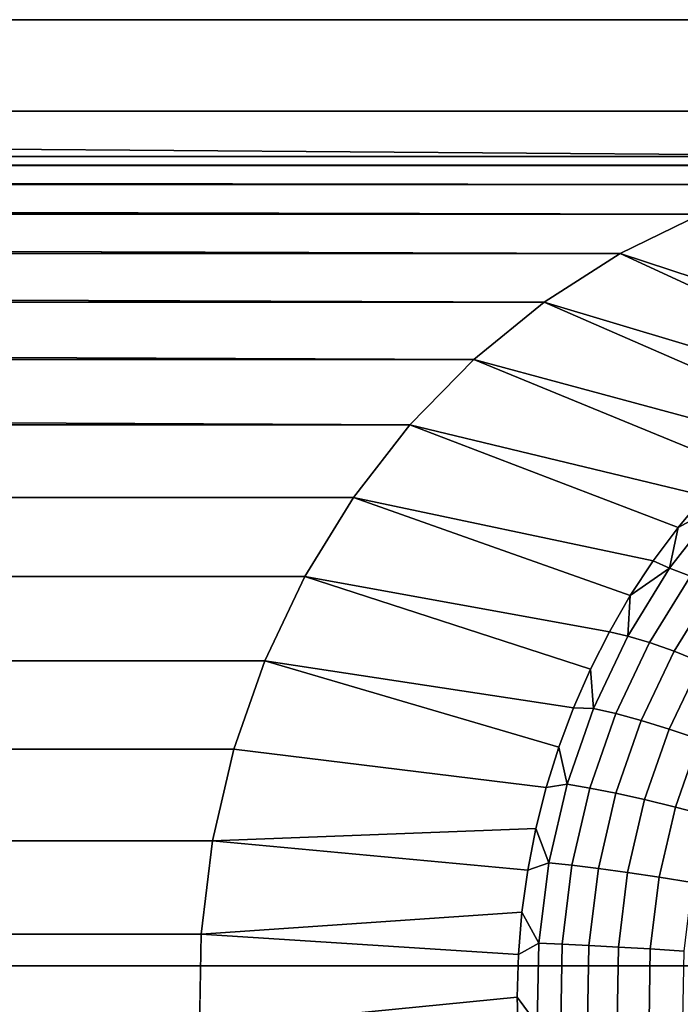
# Model space of a CAD drawing. Header units: metres. Extents: x -22 to 239, y -22 to 22.
# Tile 258 of 325: x 228.809 to 229.601, y -5.263 to -4.082. Entities that reach past the tile are written whole.
import ezdxf

# ---------------------------------------------------------------- set-up
doc = ezdxf.new("R2010")
doc.units = ezdxf.units.M
doc.layers.add('solid_10_151_033_XXX', color=7, linetype='CONTINUOUS')

msp = doc.modelspace()

# ---------------------------------------------------------------- linework, layer by layer
at = {"layer": 'solid_10_151_033_XXX'}
for points in [[(226.266357, -3.15476, 230.387711), (226.079346, -4.191936, 230.319641), (238.221008, -4.191934, 196.960693), (238.408035, -3.154758, 197.028763)], [(211.916565, -3.728225, 183.981216), (234.249344, -4.082078, 192.10968), (208.590469, -4.082082, 182.770615), (208.484268, -3.68303, 182.731964)], [(229.936691, -4.246202, 190.540009), (208.590469, -4.082082, 182.770615), (234.249344, -4.082078, 192.10968)], [(229.936691, -4.246202, 190.540009), (212.903107, -4.246202, 184.340286), (208.590469, -4.082082, 182.770615)], [(226.079346, -4.191936, 230.319641), (225.839844, -5.216832, 230.232468), (237.981506, -5.21683, 196.87352), (238.221008, -4.191934, 196.960693)], [(229.83078, -4.256772, 190.50145), (213.009033, -4.256772, 184.378845), (212.903107, -4.246202, 184.340286)], [(229.936691, -4.246202, 190.540009), (229.83078, -4.256772, 190.50145), (212.903107, -4.246202, 184.340286)], [(229.7267, -4.279879, 190.463577), (213.113098, -4.279879, 184.416718), (213.009033, -4.256772, 184.378845)], [(229.83078, -4.256772, 190.50145), (229.7267, -4.279879, 190.463577), (213.009033, -4.256772, 184.378845)], [(229.625717, -4.315244, 190.426819), (213.214096, -4.315244, 184.453476), (213.113098, -4.279879, 184.416718)], [(229.7267, -4.279879, 190.463577), (229.625717, -4.315244, 190.426819), (213.113098, -4.279879, 184.416718)], [(229.529022, -4.362449, 190.391632), (213.310791, -4.362449, 184.488663), (213.214096, -4.315244, 184.453476)], [(229.625717, -4.315244, 190.426819), (229.529022, -4.362449, 190.391632), (213.214096, -4.315244, 184.453476)], [(229.903152, -4.449789, 189.727432), (229.859726, -4.471334, 189.711639), (229.529022, -4.362449, 190.391632), (229.625717, -4.315244, 190.426819)], [(229.438034, -4.420798, 190.358505), (213.401779, -4.420798, 184.52179), (213.310791, -4.362449, 184.488663)], [(229.529022, -4.362449, 190.391632), (229.438034, -4.420798, 190.358505), (213.310791, -4.362449, 184.488663)], [(229.817566, -4.495528, 189.696289), (229.776794, -4.522291, 189.681442), (229.438034, -4.420798, 190.358505), (229.529022, -4.362449, 190.391632)], [(229.859726, -4.471334, 189.711639), (229.817566, -4.495528, 189.696289), (229.529022, -4.362449, 190.391632)], [(229.353592, -4.489755, 190.327774), (213.486221, -4.489755, 184.552521), (213.401779, -4.420798, 184.52179)], [(229.438034, -4.420798, 190.358505), (229.353592, -4.489755, 190.327774), (213.401779, -4.420798, 184.52179)], [(229.737549, -4.551531, 189.66716), (229.699982, -4.58315, 189.653488), (229.353592, -4.489755, 190.327774), (229.438034, -4.420798, 190.358505)], [(229.776794, -4.522291, 189.681442), (229.737549, -4.551531, 189.66716), (229.438034, -4.420798, 190.358505)], [(229.2771, -4.568166, 190.299927), (213.562714, -4.568166, 184.580368), (213.486221, -4.489755, 184.552521)], [(229.353592, -4.489755, 190.327774), (229.2771, -4.568166, 190.299927), (213.486221, -4.489755, 184.552521)], [(229.664185, -4.61704, 189.640457), (229.630325, -4.653088, 189.628128), (229.2771, -4.568166, 190.299927), (229.353592, -4.489755, 190.327774)], [(229.699982, -4.58315, 189.653488), (229.664185, -4.61704, 189.640457), (229.353592, -4.489755, 190.327774)], [(229.2771, -4.568166, 190.299927), (229.209213, -4.655366, 190.275223), (213.6306, -4.655366, 184.605072), (213.562714, -4.568166, 184.580368)], [(229.598465, -4.69117, 189.616547), (229.568756, -4.731159, 189.605728), (229.209213, -4.655366, 190.275223), (229.2771, -4.568166, 190.299927)], [(229.630325, -4.653088, 189.628128), (229.598465, -4.69117, 189.616547), (229.2771, -4.568166, 190.299927)], [(229.6465, -4.665294, 189.590805), (229.598465, -4.69117, 189.616547), (229.630325, -4.653088, 189.628128)], [(229.209213, -4.655366, 190.275223), (229.150986, -4.75, 190.254028), (213.688828, -4.75, 184.626266), (213.6306, -4.655366, 184.605072)], [(229.541275, -4.772918, 189.595718), (229.516129, -4.816307, 189.586578), (229.150986, -4.75, 190.254028), (229.209213, -4.655366, 190.275223)], [(229.568756, -4.731159, 189.605728), (229.541275, -4.772918, 189.595718), (229.209213, -4.655366, 190.275223)], [(229.6465, -4.665294, 189.590805), (229.588272, -4.740097, 189.569611), (229.598465, -4.69117, 189.616547)], [(229.670609, -4.67597, 189.558243), (229.613419, -4.749419, 189.53743), (229.588272, -4.740097, 189.569611), (229.6465, -4.665294, 189.590805)], [(229.588272, -4.740097, 189.569611), (229.568756, -4.731159, 189.605728), (229.598465, -4.69117, 189.616547)], [(229.588272, -4.740097, 189.569611), (229.541275, -4.772918, 189.595718), (229.568756, -4.731159, 189.605728)], [(229.613419, -4.749419, 189.53743), (229.564316, -4.829218, 189.519562), (229.538269, -4.82137, 189.551407), (229.588272, -4.740097, 189.569611)], [(229.588272, -4.740097, 189.569611), (229.538269, -4.82137, 189.551407), (229.541275, -4.772918, 189.595718)], [(229.150986, -4.75, 190.254028), (229.103073, -4.850977, 190.236603), (213.736725, -4.850977, 184.643692), (213.688828, -4.75, 184.626266)], [(229.47316, -4.907382, 189.570923), (229.103073, -4.850977, 190.236603), (229.150986, -4.75, 190.254028), (229.493393, -4.861179, 189.578293)], [(229.516129, -4.816307, 189.586578), (229.493393, -4.861179, 189.578293), (229.150986, -4.75, 190.254028)], [(229.641678, -4.761862, 189.509109), (229.593781, -4.839696, 189.491669), (229.564316, -4.829218, 189.519562), (229.613419, -4.749419, 189.53743)], [(229.67247, -4.777186, 189.485184), (229.626068, -4.852599, 189.468307), (229.593781, -4.839696, 189.491669), (229.641678, -4.761862, 189.509109)], [(229.541275, -4.772918, 189.595718), (229.538269, -4.82137, 189.551407), (229.516129, -4.816307, 189.586578)], [(229.538269, -4.82137, 189.551407), (229.497131, -4.90809, 189.536438), (229.493393, -4.861179, 189.578293), (229.516129, -4.816307, 189.586578)], [(229.564316, -4.829218, 189.519562), (229.523926, -4.914367, 189.504852), (229.497131, -4.90809, 189.536438), (229.538269, -4.82137, 189.551407)], [(229.593781, -4.839696, 189.491669), (229.554382, -4.922747, 189.477341), (229.523926, -4.914367, 189.504852), (229.564316, -4.829218, 189.519562)], [(229.626068, -4.852599, 189.468307), (229.587906, -4.933066, 189.454407), (229.554382, -4.922747, 189.477341), (229.593781, -4.839696, 189.491669)], [(229.103073, -4.850977, 190.236603), (229.066055, -4.957146, 190.223129), (213.773743, -4.957146, 184.657166), (213.736725, -4.850977, 184.643692)], [(229.440399, -5.00315, 189.559006), (229.066055, -4.957146, 190.223129), (229.103073, -4.850977, 190.236603), (229.45546, -4.954759, 189.564484)], [(229.47316, -4.907382, 189.570923), (229.45546, -4.954759, 189.564484), (229.103073, -4.850977, 190.236603)], [(229.660553, -4.867674, 189.449905), (229.623825, -4.945123, 189.436523), (229.587906, -4.933066, 189.454407), (229.626068, -4.852599, 189.468307)], [(229.497131, -4.90809, 189.536438), (229.47316, -4.907382, 189.570923), (229.493393, -4.861179, 189.578293)], [(229.497131, -4.90809, 189.536438), (229.465378, -4.999166, 189.524872), (229.45546, -4.954759, 189.564484), (229.47316, -4.907382, 189.570923)], [(229.523926, -4.914367, 189.504852), (229.492752, -5.003792, 189.493515), (229.465378, -4.999166, 189.524872), (229.497131, -4.90809, 189.536438)], [(229.554382, -4.922747, 189.477341), (229.523972, -5.009969, 189.466263), (229.492752, -5.003792, 189.493515), (229.523926, -4.914367, 189.504852)], [(229.587906, -4.933066, 189.454407), (229.558441, -5.017575, 189.44368), (229.523972, -5.009969, 189.466263), (229.554382, -4.922747, 189.477341)], [(229.623825, -4.945123, 189.436523), (229.595459, -5.026463, 189.426208), (229.558441, -5.017575, 189.44368), (229.587906, -4.933066, 189.454407)], [(229.661438, -4.958683, 189.424042), (229.634323, -5.036458, 189.414169), (229.595459, -5.026463, 189.426208), (229.623825, -4.945123, 189.436523)], [(229.066055, -4.957146, 190.223129), (229.040497, -5.066843, 190.213821), (213.799316, -5.066843, 184.666473), (213.773743, -4.957146, 184.657166)], [(229.440399, -5.00315, 189.559006), (229.427994, -5.052392, 189.554489), (229.040497, -5.066843, 190.213821), (229.066055, -4.957146, 190.223129)], [(229.465378, -4.999166, 189.524872), (229.440399, -5.00315, 189.559006), (229.45546, -4.954759, 189.564484)], [(229.465378, -4.999166, 189.524872), (229.44339, -5.093452, 189.516876), (229.427994, -5.052392, 189.554489), (229.440399, -5.00315, 189.559006)], [(229.492752, -5.003792, 189.493515), (229.471176, -5.096371, 189.485657), (229.44339, -5.093452, 189.516876), (229.465378, -4.999166, 189.524872)], [(229.523972, -5.009969, 189.466263), (229.50293, -5.100266, 189.458603), (229.471176, -5.096371, 189.485657), (229.492752, -5.003792, 189.493515)], [(229.558441, -5.017575, 189.44368), (229.53804, -5.105064, 189.436264), (229.50293, -5.100266, 189.458603), (229.523972, -5.009969, 189.466263)], [(229.595459, -5.026463, 189.426208), (229.575836, -5.110669, 189.419067), (229.53804, -5.105064, 189.436264), (229.558441, -5.017575, 189.44368)], [(229.634323, -5.036458, 189.414169), (229.615555, -5.116973, 189.407333), (229.575836, -5.110669, 189.419067), (229.595459, -5.026463, 189.426208)], [(229.427994, -5.052392, 189.554489), (229.41832, -5.102317, 189.550964), (229.040497, -5.066843, 190.213821)], [(229.44339, -5.093452, 189.516876), (229.41832, -5.102317, 189.550964), (229.427994, -5.052392, 189.554489)], [(229.040497, -5.066843, 190.213821), (229.026596, -5.179148, 190.208755), (213.813202, -5.179148, 184.671539), (213.799316, -5.066843, 184.666473)], [(229.41832, -5.102317, 189.550964), (229.411377, -5.152758, 189.548447), (229.026596, -5.179148, 190.208755), (229.040497, -5.066843, 190.213821)], [(229.44339, -5.093452, 189.516876), (229.431488, -5.189764, 189.512543), (229.411377, -5.152758, 189.548447), (229.41832, -5.102317, 189.550964)], [(229.471176, -5.096371, 189.485657), (229.459473, -5.190938, 189.4814), (229.431488, -5.189764, 189.512543), (229.44339, -5.093452, 189.516876)], [(229.50293, -5.100266, 189.458603), (229.491516, -5.192503, 189.454453), (229.459473, -5.190938, 189.4814), (229.471176, -5.096371, 189.485657)], [(229.53804, -5.105064, 189.436264), (229.526993, -5.194432, 189.432236), (229.491516, -5.192503, 189.454453), (229.50293, -5.100266, 189.458603)], [(229.575836, -5.110669, 189.419067), (229.565201, -5.196685, 189.415192), (229.526993, -5.194432, 189.432236), (229.53804, -5.105064, 189.436264)], [(229.615555, -5.116973, 189.407333), (229.605377, -5.199219, 189.403641), (229.565201, -5.196685, 189.415192), (229.575836, -5.110669, 189.419067)], [(229.411377, -5.152758, 189.548447), (229.407196, -5.203543, 189.546921), (229.026596, -5.179148, 190.208755)], [(229.431488, -5.189764, 189.512543), (229.407196, -5.203543, 189.546921), (229.411377, -5.152758, 189.548447)], [(229.026596, -5.179148, 190.208755), (229.024612, -5.292181, 190.208038), (213.815186, -5.292181, 184.672256), (213.813202, -5.179148, 184.671539)], [(229.407196, -5.203543, 189.546921), (229.405807, -5.2545, 189.546417), (229.024612, -5.292181, 190.208038), (229.026596, -5.179148, 190.208755)], [(229.431488, -5.189764, 189.512543), (229.429779, -5.286891, 189.511917), (229.405807, -5.2545, 189.546417), (229.407196, -5.203543, 189.546921)], [(229.459473, -5.190938, 189.4814), (229.457794, -5.286304, 189.480789), (229.429779, -5.286891, 189.511917), (229.431488, -5.189764, 189.512543)], [(229.491516, -5.192503, 189.454453), (229.489883, -5.28552, 189.453857), (229.457794, -5.286304, 189.480789), (229.459473, -5.190938, 189.4814)], [(229.526993, -5.194432, 189.432236), (229.525406, -5.284555, 189.431656), (229.489883, -5.28552, 189.453857), (229.491516, -5.192503, 189.454453)], [(229.565201, -5.196685, 189.415192), (229.563675, -5.283428, 189.414627), (229.525406, -5.284555, 189.431656), (229.526993, -5.194432, 189.432236)], [(229.605377, -5.199219, 189.403641), (229.603928, -5.28216, 189.403107), (229.563675, -5.283428, 189.414627), (229.565201, -5.196685, 189.415192)], [(225.839844, -5.216832, 230.232468), (225.548538, -6.226433, 230.12645), (237.690201, -6.226431, 196.767502), (237.981506, -5.21683, 196.87352)], [(229.405807, -5.2545, 189.546417), (229.407196, -5.305457, 189.546921), (229.024612, -5.292181, 190.208038)], [(229.429779, -5.286891, 189.511917), (229.407196, -5.305457, 189.546921), (229.405807, -5.2545, 189.546417)]]:
    msp.add_3dface(points, dxfattribs=at)

doc.saveas('drawing.dxf')
